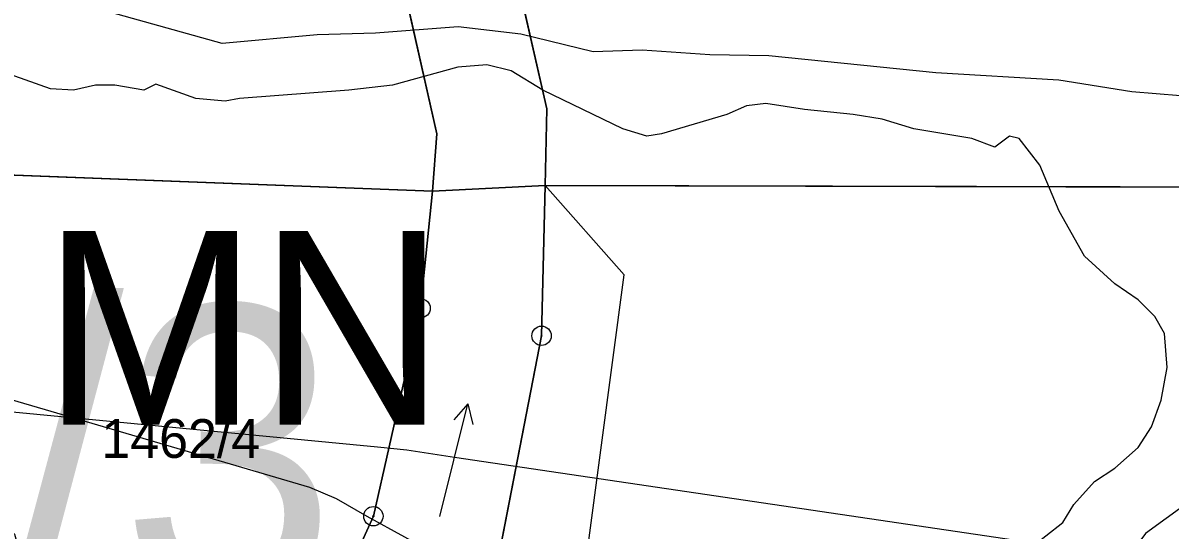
# Model space of a CAD drawing. Extents: x -706130 to -698555, y -971544 to -967260.
# Drawn here: x -705067 to -705007.9, y -969608.6 to -969582.4 of the extents above; entities that cross this region are included whole.
import ezdxf

# ---------------------------------------------------------------- set-up
doc = ezdxf.new("R2010")
doc.units = 0
for name, color, linetype in [('KN_Hranice_parcel', 7, 'Continuous'), ('KN_Hranice_parcel_vnitrni_kresba', 7, 'Continuous'), ('KN_Parcelni cisla', 7, 'Continuous'), ('KN_Polygon parcely', 7, 'Continuous'), ('KN_POZEMKY_11_VODNI_PLOCHA', 7, 'Continuous'), ('KN_POZEMKY_14_OSTATNI PLOCHA', 7, 'Continuous'), ('KN_POZEMKY_7_TTP', 7, 'Continuous'), ('KN_VYUZITI_07_vodni plocha_tok prirozeny', 7, 'Continuous'), ('KN_VYUZITI_16_ostatni plocha_silnice', 7, 'Continuous'), ('KN_VYUZITI_26_ostatni plocha_jina plocha', 7, 'Continuous'), ('KN_Značky bodu BP', 7, 'Continuous'), ('KN_Značky kultur', 7, 'Continuous'), ('Koridor pro revitalizaci a rozvolneni toku N', 7, 'Continuous'), ('Koridor pro revitalizaci a rozvolneni toku N ŠRAFY', 7, 'Continuous'), ('Plochy doprava silniční - silnice I třídy S', 7, 'Continuous'), ('Plochy smíšené nezastavěného území všeobecné S', 7, 'Continuous'), ('Plochy vodní a vodnich toku S', 7, 'Continuous'), ('Plochy zemědělské všeobecné CELEK S', 7, 'Continuous'), ('Regulační bloky v krajině S', 7, 'Continuous'), ('Regulační bloky v krajině S  TIS', 7, 'Continuous'), ('Regulační bloky zastavěné S', 7, 'Continuous'), ('Regulační kódy v krajině S', 7, 'Continuous'), ('Spoje_dálkový komunikační kabel S', 7, 'Continuous'), ('Spoje_dálkový optický komunikační kabel S', 7, 'Continuous'), ('VPO pro zvysovani retencnich schopnosti uzemi_obrys N', 7, 'Continuous'), ('VPO pro zvysovani retencnich schopnosti uzemi_plocha N', 7, 'Continuous'), ('VÝŠKOPIS_vrstevnice zesílená', 7, 'Continuous'), ('Zábory hodnocené - koridory popis', 7, 'Continuous'), ('Záplavové území stanovene S', 7, 'Continuous'), ('Záplavového území_aktivní zóna S', 7, 'Continuous')]:
    doc.layers.add(name, color=color, linetype=linetype)

msp = doc.modelspace()

# ---------------------------------------------------------------- linework, layer by layer
at = {"layer": 'KN_Hranice_parcel'}
msp.add_line((-705045.93, -969591.09), (-705086.4, -969589.54), dxfattribs=at)
for points in [[(-705056.49, -969562.59), (-705052.78, -969567.06), (-705051.2, -969570), (-705048.76, -969574.54), (-705047.37, -969580.73), (-705045.7, -969588.12), (-705045.93, -969591.09)], [(-705040.12, -969590.8), (-705040.03, -969586.84), (-705041.39, -969580.89), (-705043.14, -969573.26), (-705044.92, -969570.05), (-705048.07, -969564.36), (-705049.3, -969562.73)], [(-705040.12, -969590.8), (-705040.31, -969598.55), (-705042.57, -969610.16), (-705046.59, -969619.72), (-705050.89, -969627.65), (-705060.52, -969642.37), (-705066.64, -969649.93)], [(-704957.23, -969591.41), (-704966.03, -969590.96), (-705040.12, -969590.8)], [(-705045.93, -969591.09), (-705046.55, -969597.13), (-705048.98, -969607.86), (-705056.46, -969624.35), (-705062.51, -969632.82)]]:
    msp.add_lwpolyline(points, dxfattribs=at)
at = {"layer": 'KN_Hranice_parcel_vnitrni_kresba'}
msp.add_line((-705045.93, -969591.09), (-705040.12, -969590.8), dxfattribs=at)
at = {"layer": 'KN_Polygon parcely'}
for points in [[(-705179.7, -969562.41), (-705222.77, -969559.43), (-705231.97, -969565), (-705232.24, -969567.35), (-705233.49, -969578.37), (-705233.96, -969582.56), (-705165.12, -969584.46), (-705103.67, -969585.52), (-705098.07, -969585.34), (-705096.49, -969585.29), (-705086.4, -969589.54), (-705045.93, -969591.09), (-705045.7, -969588.12), (-705047.37, -969580.73), (-705048.76, -969574.54), (-705051.2, -969570), (-705052.78, -969567.06), (-705056.49, -969562.59), (-705140, -969562.22), (-705159.06, -969562.73)], [(-705086.4, -969589.54), (-705067.48, -969608.79), (-705062.08, -969627.66), (-705062.51, -969632.82), (-705056.46, -969624.35), (-705048.98, -969607.86), (-705046.55, -969597.13), (-705045.93, -969591.09)]]:
    msp.add_lwpolyline(points, close=True, dxfattribs=at)
for points in [[(-704885.01, -969565.47), (-704964.77, -969565.65), (-704968.76, -969565.67), (-704993.19, -969565.76), (-705006.98, -969565.81), (-705049.3, -969562.73), (-705048.07, -969564.36), (-705044.92, -969570.05), (-705043.14, -969573.26), (-705041.39, -969580.89), (-705040.03, -969586.84), (-705040.12, -969590.8), (-704966.03, -969590.96), (-704957.23, -969591.41)], [(-705047.37, -969580.73), (-705045.7, -969588.12), (-705045.93, -969591.09), (-705046.55, -969597.13), (-705048.98, -969607.86), (-705056.46, -969624.35), (-705062.51, -969632.82), (-705064.85, -969643.95), (-705066.64, -969649.93), (-705060.52, -969642.37), (-705050.89, -969627.65), (-705046.59, -969619.72), (-705042.57, -969610.16), (-705040.31, -969598.55), (-705040.12, -969590.8), (-705040.03, -969586.84), (-705041.39, -969580.89)], [(-704957.23, -969591.41), (-704966.03, -969590.96), (-705040.12, -969590.8), (-705040.31, -969598.55), (-705042.57, -969610.16), (-705046.59, -969619.72), (-705050.89, -969627.65), (-705060.52, -969642.37), (-705066.64, -969649.93), (-705087.18, -969675.31), (-705096.64, -969689.18), (-705102.24, -969700.78), (-705105.58, -969710.41), (-705106.43, -969722.28), (-705105.18, -969733), (-705101.31, -969743.17), (-705094.56, -969755.2), (-705083.69, -969765.65)]]:
    msp.add_lwpolyline(points, dxfattribs=at)
at = {"layer": 'KN_POZEMKY_11_VODNI_PLOCHA'}
for p, q in [((-705045.7, -969588.12), (-705047.37, -969580.73)), ((-705041.39, -969580.89), (-705040.03, -969586.84)), ((-705040.03, -969586.84), (-705040.12, -969590.8)), ((-705045.93, -969591.09), (-705045.7, -969588.12)), ((-705040.12, -969590.8), (-705040.31, -969598.55)), ((-705046.55, -969597.13), (-705045.93, -969591.09)), ((-705048.98, -969607.86), (-705046.55, -969597.13)), ((-705040.31, -969598.55), (-705042.57, -969610.16)), ((-705056.46, -969624.35), (-705048.98, -969607.86))]:
    msp.add_line(p, q, dxfattribs=at)
at = {"layer": 'KN_POZEMKY_14_OSTATNI PLOCHA'}
for p, q in [((-705047.37, -969580.73), (-705045.7, -969588.12)), ((-705040.03, -969586.84), (-705041.39, -969580.89)), ((-705040.12, -969590.8), (-705040.03, -969586.84)), ((-705045.7, -969588.12), (-705045.93, -969591.09)), ((-705086.4, -969589.54), (-705045.93, -969591.09)), ((-705045.93, -969591.09), (-705086.4, -969589.54)), ((-704966.03, -969590.96), (-705040.12, -969590.8)), ((-705045.93, -969591.09), (-705046.55, -969597.13)), ((-705046.55, -969597.13), (-705048.98, -969607.86)), ((-705048.98, -969607.86), (-705056.46, -969624.35))]:
    msp.add_line(p, q, dxfattribs=at)
at = {"layer": 'KN_POZEMKY_7_TTP'}
for p, q in [((-705040.31, -969598.55), (-705040.12, -969590.8)), ((-705040.12, -969590.8), (-704966.03, -969590.96)), ((-705042.57, -969610.16), (-705040.31, -969598.55))]:
    msp.add_line(p, q, dxfattribs=at)
at = {"layer": 'KN_VYUZITI_07_vodni plocha_tok prirozeny'}
for p, q in [((-705045.7, -969588.12), (-705047.37, -969580.73)), ((-705041.39, -969580.89), (-705040.03, -969586.84)), ((-705040.03, -969586.84), (-705040.12, -969590.8)), ((-705045.93, -969591.09), (-705045.7, -969588.12)), ((-705040.12, -969590.8), (-705040.31, -969598.55)), ((-705046.55, -969597.13), (-705045.93, -969591.09)), ((-705048.98, -969607.86), (-705046.55, -969597.13)), ((-705040.31, -969598.55), (-705042.57, -969610.16)), ((-705056.46, -969624.35), (-705048.98, -969607.86))]:
    msp.add_line(p, q, dxfattribs=at)
at = {"layer": 'KN_VYUZITI_16_ostatni plocha_silnice'}
for p, q in [((-705047.37, -969580.73), (-705045.7, -969588.12)), ((-705040.03, -969586.84), (-705041.39, -969580.89)), ((-705040.12, -969590.8), (-705040.03, -969586.84)), ((-705045.7, -969588.12), (-705045.93, -969591.09)), ((-705045.93, -969591.09), (-705086.4, -969589.54)), ((-704966.03, -969590.96), (-705040.12, -969590.8))]:
    msp.add_line(p, q, dxfattribs=at)
at = {"layer": 'KN_VYUZITI_26_ostatni plocha_jina plocha'}
for p, q in [((-705086.4, -969589.54), (-705045.93, -969591.09)), ((-705045.93, -969591.09), (-705046.55, -969597.13)), ((-705046.55, -969597.13), (-705048.98, -969607.86)), ((-705048.98, -969607.86), (-705056.46, -969624.35))]:
    msp.add_line(p, q, dxfattribs=at)
at = {"layer": 'KN_Značky bodu BP'}
for centre, radius in [((-705046.55, -969597.13), 0.5), ((-705046.55, -969597.13), 0.0303), ((-705040.31, -969598.55), 0.5), ((-705040.31, -969598.55), 0.0303), ((-705048.98, -969607.86), 0.5), ((-705048.98, -969607.86), 0.0303)]:
    msp.add_circle(centre, radius, dxfattribs=at)
at = {"layer": 'KN_Značky kultur'}
for p, q in [((-705045.553, -969607.876), (-705044.102, -969602.055)), ((-705044.102, -969602.055), (-705044.825, -969602.881)), ((-705044.102, -969602.055), (-705043.852, -969603.124))]:
    msp.add_line(p, q, dxfattribs=at)
at = {"layer": 'Koridor pro revitalizaci a rozvolneni toku N'}
msp.add_line((-705045.93, -969591.09), (-705086.4, -969589.54), dxfattribs=at)
msp.add_lwpolyline([(-704921.86, -969721.659), (-704956.198, -969748.122), (-704990.938, -969765.794), (-705010.44, -969767.62), (-705031.16, -969761.528), (-705047.614, -969751.778), (-705056.756, -969739.592), (-705064.07, -969721.92), (-705065.896, -969706.686), (-705062.85, -969689.016), (-705057.364, -969670.734), (-705051.27, -969647.58), (-705043.963, -969626.951), (-705038.496, -969613.749), (-705036.058, -969595.396), (-705040.12, -969590.8), (-705045.93, -969591.09)], dxfattribs=at)
at = {"layer": 'Koridor pro revitalizaci a rozvolneni toku N ŠRAFY'}
msp.add_line((-705045.93, -969591.09), (-705086.4, -969589.54), dxfattribs=at)
msp.add_lwpolyline([(-704921.86, -969721.659), (-704956.198, -969748.122), (-704990.938, -969765.794), (-705010.44, -969767.62), (-705031.16, -969761.528), (-705047.614, -969751.778), (-705056.756, -969739.592), (-705064.07, -969721.92), (-705065.896, -969706.686), (-705062.85, -969689.016), (-705057.364, -969670.734), (-705051.27, -969647.58), (-705043.963, -969626.951), (-705038.496, -969613.749), (-705036.058, -969595.396), (-705040.12, -969590.8), (-705045.93, -969591.09)], dxfattribs=at)
at = {"layer": 'Plochy doprava silniční - silnice I třídy S'}
for p, q in [((-705086.4, -969589.54), (-705045.93, -969591.09)), ((-705045.93, -969591.09), (-705040.12, -969590.8)), ((-705040.12, -969590.8), (-704966.03, -969590.96))]:
    msp.add_line(p, q, dxfattribs=at)
at = {"layer": 'Plochy smíšené nezastavěného území všeobecné S'}
for p, q in [((-705048.98, -969607.86), (-705046.55, -969597.13)), ((-705056.46, -969624.35), (-705048.98, -969607.86))]:
    msp.add_line(p, q, dxfattribs=at)
msp.add_lwpolyline([(-705046.55, -969597.13), (-705045.93, -969591.09), (-705086.4, -969589.54), (-705067.48, -969608.79), (-705062.08, -969627.66), (-705062.51, -969632.82)], dxfattribs=at)
at = {"layer": 'Plochy vodní a vodnich toku S'}
for p, q in [((-705040.12, -969590.8), (-705045.93, -969591.09)), ((-705045.93, -969591.09), (-705046.55, -969597.13)), ((-705046.55, -969597.13), (-705048.98, -969607.86)), ((-705048.98, -969607.86), (-705056.46, -969624.35))]:
    msp.add_line(p, q, dxfattribs=at)
msp.add_lwpolyline([(-705042.57, -969610.16), (-705040.31, -969598.55), (-705040.12, -969590.8)], dxfattribs=at)
at = {"layer": 'Plochy zemědělské všeobecné CELEK S'}
for p, q in [((-705040.12, -969590.8), (-705040.31, -969598.55)), ((-704966.03, -969590.96), (-705040.12, -969590.8)), ((-705040.31, -969598.55), (-705042.57, -969610.16))]:
    msp.add_line(p, q, dxfattribs=at)
at = {"layer": 'Regulační bloky v krajině S'}
for p, q in [((-705040.12, -969590.8), (-705045.93, -969591.09)), ((-705040.12, -969590.8), (-705040.31, -969598.55)), ((-704966.03, -969590.96), (-705040.12, -969590.8)), ((-705045.93, -969591.09), (-705046.55, -969597.13)), ((-705046.55, -969597.13), (-705048.98, -969607.86)), ((-705048.98, -969607.86), (-705046.55, -969597.13)), ((-705040.31, -969598.55), (-705042.57, -969610.16)), ((-705048.98, -969607.86), (-705056.46, -969624.35)), ((-705056.46, -969624.35), (-705048.98, -969607.86))]:
    msp.add_line(p, q, dxfattribs=at)
for points in [[(-705046.55, -969597.13), (-705045.93, -969591.09), (-705086.4, -969589.54), (-705067.48, -969608.79), (-705062.08, -969627.66), (-705062.51, -969632.82)], [(-705042.57, -969610.16), (-705040.31, -969598.55), (-705040.12, -969590.8)]]:
    msp.add_lwpolyline(points, dxfattribs=at)
at = {"layer": 'Regulační bloky v krajině S  TIS'}
for p, q in [((-705040.12, -969590.8), (-705045.93, -969591.09)), ((-705045.93, -969591.09), (-705046.55, -969597.13)), ((-705046.55, -969597.13), (-705048.98, -969607.86)), ((-705048.98, -969607.86), (-705056.46, -969624.35))]:
    msp.add_line(p, q, dxfattribs=at)
msp.add_lwpolyline([(-705042.57, -969610.16), (-705040.31, -969598.55), (-705040.12, -969590.8)], dxfattribs=at)
at = {"layer": 'Regulační bloky zastavěné S'}
for p, q in [((-705086.4, -969589.54), (-705045.93, -969591.09)), ((-705045.93, -969591.09), (-705040.12, -969590.8)), ((-705045.93, -969591.09), (-705040.12, -969590.8)), ((-705040.12, -969590.8), (-704966.03, -969590.96))]:
    msp.add_line(p, q, dxfattribs=at)
at = {"layer": 'Spoje_dálkový komunikační kabel S'}
msp.add_lwpolyline([(-705236.346, -969603.683), (-705099.95, -969603.49), (-705091.97, -969602.93), (-705084.15, -969602.38), (-705078.16, -969601.96), (-705068.17, -969601.66), (-705067.59, -969602.47), (-705048.77, -969604.28), (-705047.26, -969604.43), (-705044.8, -969604.81), (-704978.18, -969614.67), (-704923.22, -969616.73)], dxfattribs=at)
at = {"layer": 'Spoje_dálkový optický komunikační kabel S'}
msp.add_lwpolyline([(-705074.68, -969602.19), (-705073.13, -969601.53), (-705068.01, -969601.73), (-705063.21, -969603.14), (-705052.28, -969606.36), (-705050.89, -969606.95), (-705049.31, -969607.85), (-705043.49, -969611.05), (-705040.76, -969611.54), (-705037.02, -969611.76), (-705021.82, -969611.69), (-705006.13, -969611.4), (-705000.38, -969611.95), (-704979.55, -969614.55), (-704959.51, -969617.75), (-704928.31, -969622.12)], dxfattribs=at)
at = {"layer": 'VPO pro zvysovani retencnich schopnosti uzemi_obrys N'}
msp.add_line((-705045.93, -969591.09), (-705086.4, -969589.54), dxfattribs=at)
msp.add_lwpolyline([(-704921.86, -969721.659), (-704956.198, -969748.122), (-704990.938, -969765.794), (-705010.44, -969767.62), (-705031.16, -969761.528), (-705047.614, -969751.778), (-705056.756, -969739.592), (-705064.07, -969721.92), (-705065.896, -969706.686), (-705062.85, -969689.016), (-705057.364, -969670.734), (-705051.27, -969647.58), (-705043.963, -969626.951), (-705038.496, -969613.749), (-705036.058, -969595.396), (-705040.12, -969590.8), (-705045.93, -969591.09)], dxfattribs=at)
at = {"layer": 'VPO pro zvysovani retencnich schopnosti uzemi_plocha N'}
msp.add_line((-705045.93, -969591.09), (-705086.4, -969589.54), dxfattribs=at)
msp.add_lwpolyline([(-704921.86, -969721.659), (-704956.198, -969748.122), (-704990.938, -969765.794), (-705010.44, -969767.62), (-705031.16, -969761.528), (-705047.614, -969751.778), (-705056.756, -969739.592), (-705064.07, -969721.92), (-705065.896, -969706.686), (-705062.85, -969689.016), (-705057.364, -969670.734), (-705051.27, -969647.58), (-705043.963, -969626.951), (-705038.496, -969613.749), (-705036.058, -969595.396), (-705040.12, -969590.8), (-705045.93, -969591.09)], dxfattribs=at)
at = {"layer": 'VÝŠKOPIS_vrstevnice zesílená'}
msp.add_lwpolyline([(-704979.77, -969587.386), (-705009.168, -969608.743), (-705017.087, -969619.372), (-705023.792, -969630.786), (-705029.071, -969643.055), (-705030.926, -969649.048), (-705034.208, -969667.024), (-705034.493, -969679.008), (-705033.637, -969691.278), (-705031.64, -969703.548), (-705028.786, -969715.532), (-705023.364, -969727.516), (-705015.375, -969739.358), (-705005.816, -969749.916), (-705000.252, -969755.052), (-704986.984, -969764.183), (-704978.994, -969767.464), (-704967.01, -969769.461), (-704961.018, -969768.035), (-704938.475, -969754.766)], dxfattribs=at)
at = {"layer": 'Záplavové území stanovene S'}
msp.add_lwpolyline([(-705006.125, -969586.265), (-705009.875, -969585.96), (-705013.649, -969585.351), (-705019.986, -969584.986), (-705028.596, -969584.096), (-705031.643, -969584.045), (-705035.125, -969583.807), (-705037.642, -969583.892), (-705041.375, -969582.988), (-705044.608, -969582.608), (-705048.875, -969582.935), (-705051.875, -969583.013), (-705056.775, -969583.475), (-705062.875, -969581.772)], dxfattribs=at)
at = {"layer": 'Záplavového území_aktivní zóna S'}
msp.add_lwpolyline([(-705015.188, -969609.562), (-705013.438, -969608.188), (-705012.875, -969607.25), (-705011.812, -969606.062), (-705010.75, -969605.375), (-705009.562, -969604.312), (-705008.875, -969603.25), (-705008.375, -969601.875), (-705008.062, -969600.188), (-705008.188, -969598.438), (-705008.688, -969597.562), (-705009.562, -969596.688), (-705010.75, -969595.875), (-705012.312, -969594.438), (-705013.625, -969592.125), (-705014.625, -969589.75), (-705015.688, -969588.375), (-705016.188, -969588.25), (-705016.938, -969588.812), (-705018.125, -969588.375), (-705021.125, -969587.875), (-705022.75, -969587.375), (-705024.25, -969587.125), (-705026.75, -969586.875), (-705028.75, -969586.562), (-705029.75, -969586.688), (-705030.75, -969587.125), (-705034.125, -969588.125), (-705034.875, -969588.25), (-705036.125, -969587.875), (-705040.25, -969585.875), (-705041.875, -969584.875), (-705043.125, -969584.562), (-705044.625, -969584.688), (-705048, -969585.625), (-705050.25, -969585.875), (-705055.875, -969586.312), (-705056.625, -969586.438), (-705058.125, -969586.312), (-705060.188, -969585.562), (-705060.812, -969585.875), (-705062.312, -969585.625), (-705063.312, -969585.625), (-705064.438, -969585.875), (-705065.625, -969585.812), (-705068.25, -969584.875)], dxfattribs=at)

# ---------------------------------------------------------------- texts
at = {"layer": 'KN_Parcelni cisla'}
msp.add_text('1462/4', height=2, dxfattribs=at).set_placement((-705063, -969604.85))
at = {"layer": 'Regulační kódy v krajině S'}
msp.add_text('MN', height=10, dxfattribs=at).set_placement((-705066.053, -969603.144))
at = {"layer": 'Zábory hodnocené - koridory popis'}
msp.add_text('CNZ-S11_D03/3', height=15, rotation=359.14939, dxfattribs=at).set_placement((-705199.182, -969609.853))

doc.saveas('drawing.dxf')
